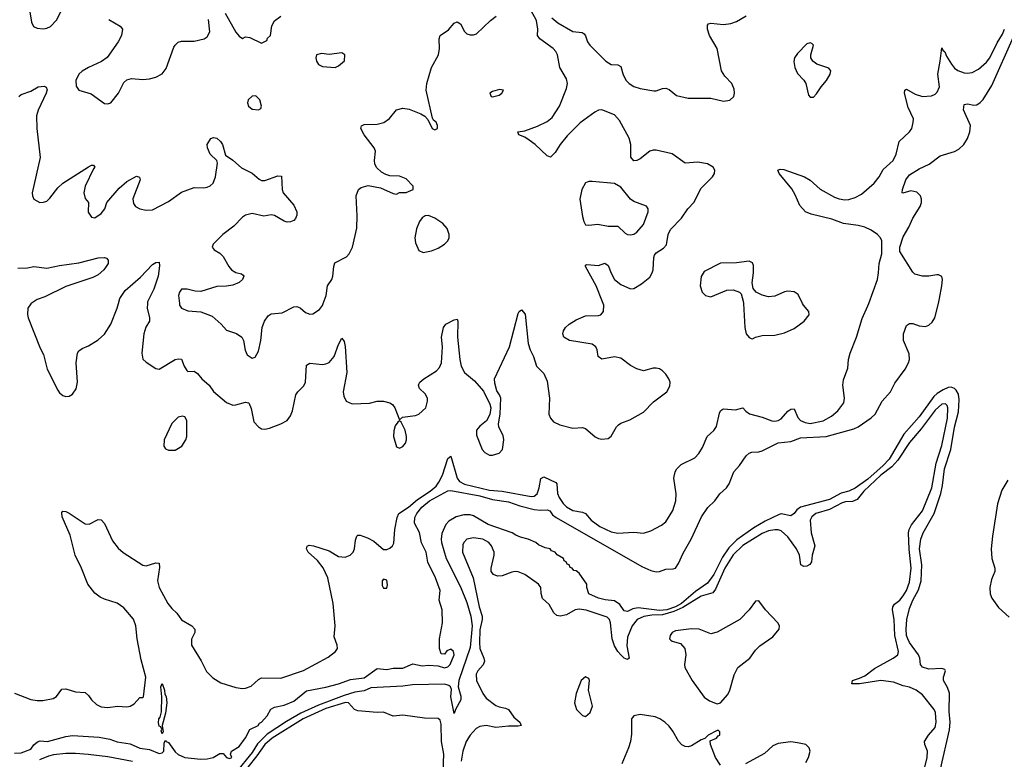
# Model space of a CAD drawing. Header units: inches. Extents: x 1449094 to 1618372, y 389908 to 534307.
# Tile 317 of 494: x 1552181 to 1558320, y 457159 to 461769. Entities that reach past the tile are written whole.
import ezdxf

# ---------------------------------------------------------------- set-up
doc = ezdxf.new("R2010")
doc.units = ezdxf.units.IN
doc.header["$MEASUREMENT"] = 0
doc.layers.add('B5455', color=7, linetype='Continuous')
doc.layers.add('B5456', color=7, linetype='Continuous')

msp = doc.modelspace()

# ---------------------------------------------------------------- linework, layer by layer
at = {"layer": 'B5455', "color": 5}
for points, elevation in [([(1552150, 457196.9), (1552190, 457199.1), (1552250, 457220.8), (1552270.5, 457249.5), (1552291.5, 457268.5), (1552310, 457272.9), (1552354, 457270), (1552470, 457301), (1552510, 457306.3), (1552676.2, 457296.2), (1552743.8, 457283.8), (1552790, 457268.2), (1552870, 457255.5), (1552930, 457227.8), (1552990, 457218.7), (1553050, 457195), (1553070, 457199.1), (1553079.3, 457210), (1553081.7, 457258.3), (1553090, 457278), (1553094.8, 457270), (1553110, 457262.4), (1553150, 457204.6), (1553170, 457189.1), (1553210, 457170.4), (1553310, 457160.5), (1553350, 457161.6), (1553388.7, 457170), (1553430, 457194), (1553450, 457194.8), (1553471.3, 457170), (1553490, 457163), (1553504, 457170), (1553495.3, 457190), (1553502, 457210), (1553550, 457239.3), (1553590, 457293.4), (1553616.6, 457343.4), (1553669, 457370), (1553676.3, 457383.7), (1553690, 457390.4), (1553724, 457430), (1553747.9, 457472.1), (1553770, 457482.7), (1553830, 457495.7), (1553890, 457521.5), (1553970, 457584.6), (1554090, 457607.8), (1554170, 457628.4), (1554244.9, 457655.1), (1554330, 457667), (1554410, 457723.7), (1554470, 457718.9), (1554510, 457726.4), (1554570, 457726.7), (1554633, 457753), (1554690, 457740.5), (1554730, 457745.5), (1554790, 457741.8), (1554830, 457728.4), (1554850, 457734.2), (1554865.2, 457750), (1554889.8, 457809.8), (1554885.4, 457830), (1554870, 457845.4), (1554844.8, 457835.2), (1554830, 457814), (1554810, 457815.3), (1554799.5, 457850), (1554799.7, 457910), (1554818.3, 458010), (1554815.4, 458090), (1554796.3, 458150), (1554803.7, 458210), (1554774.3, 458290), (1554726.4, 458386.4), (1554716.2, 458450), (1554687.4, 458507.4), (1554673.2, 458573.2), (1554642.9, 458630), (1554645.9, 458665.9), (1554658.5, 458690), (1554689.1, 458730), (1554737.3, 458770), (1554850, 458831.3), (1554870, 458833.9), (1555050, 458801.2), (1555130, 458778.2), (1555230, 458763.3), (1555298.8, 458738.8), (1555390, 458714.9), (1555428.9, 458711.1), (1555470, 458714.5), (1555486.5, 458706.5), (1555503.3, 458683.3), (1555525.8, 458665.8), (1556060, 458360), (1556115.8, 458335.8), (1556150, 458327.2), (1556170, 458328.6), (1556210, 458343.5), (1556255.2, 458344.8), (1556270, 458350.2), (1556290, 458378.3), (1556317.4, 458442.6), (1556368.2, 458530), (1556431.8, 458670), (1556472.7, 458727.3), (1556516.2, 458770), (1556545.7, 458814.3), (1556589.2, 458850), (1556604.1, 458875.9), (1556634, 458950), (1556669.6, 458990.4), (1556710, 459050.8), (1556730, 459066.8), (1556747, 459073), (1556790, 459074.9), (1556810, 459080.5), (1556910.4, 459130.4), (1556990, 459140.4), (1557050, 459161.5), (1557210, 459171.6), (1557382.4, 459217.6), (1557410, 459230.2), (1557490, 459287.6), (1557514.7, 459310), (1557557.8, 459390), (1557609.8, 459450), (1557637.4, 459502.6), (1557701.7, 459590), (1557722.4, 459630), (1557729.6, 459650), (1557726.8, 459686.8), (1557692.3, 459770), (1557692.7, 459810), (1557710, 459862), (1557730, 459876), (1557750, 459874.8), (1557790, 459860.5), (1557830, 459857.1), (1557850, 459865.5), (1557870, 459883), (1557886.3, 459910), (1557909.3, 460000)], 460), ([(1552150, 457570.4), (1552250, 457531.8), (1552290, 457524.9), (1552326.1, 457526.1), (1552390, 457537.6), (1552410, 457550.6), (1552445.1, 457594.9), (1552470, 457598.4), (1552530, 457578.9), (1552590, 457575.8), (1552610, 457557.1), (1552629.4, 457529.4), (1552660.8, 457500.8), (1552690, 457486), (1552730, 457481.2), (1552790.2, 457490.2), (1552850, 457486.4), (1552870, 457489.2), (1552895.7, 457504.3), (1552930, 457543.8), (1552950, 457542.8), (1552952.8, 457547.2), (1552967.3, 457670), (1552938.7, 457778.7), (1552913.9, 457910), (1552905.2, 457990), (1552890, 458031.6), (1552830, 458102.7), (1552790, 458131.1), (1552710, 458157), (1552684, 458170), (1552650, 458194.5), (1552606.4, 458250), (1552565.8, 458350), (1552526.3, 458430), (1552495.9, 458555.9), (1552446.6, 458670), (1552443.3, 458696.7), (1552450, 458706), (1552470, 458704), (1552490, 458693.4), (1552590, 458626), (1552615.5, 458624.5), (1552670, 458653.7), (1552690, 458650.4), (1552710, 458627.7), (1552760.8, 458520.8), (1552795.3, 458475.3), (1552826.9, 458446.9), (1552950, 458368.4), (1552970, 458364.7), (1553030, 458382.3), (1553050, 458380.7), (1553053.6, 458353.6), (1553041.6, 458270), (1553050.9, 458230), (1553104.6, 458130), (1553130, 458097.7), (1553160.3, 458070), (1553190, 458028), (1553255.5, 457990), (1553272.7, 457970), (1553272.7, 457950), (1553253, 457907), (1553253.4, 457870), (1553313, 457773), (1553346.5, 457706.5), (1553385.6, 457665.6), (1553435.9, 457635.9), (1553530, 457605.2), (1553570, 457598.9), (1553590, 457601.5), (1553624.7, 457615.3), (1553670, 457656.5), (1553690, 457667.2), (1553810, 457664.3), (1553950, 457712.7), (1554104.2, 457795.8), (1554149.6, 457830), (1554162.9, 457850), (1554160.7, 457870), (1554141.8, 457921.8), (1554148.9, 457991.1), (1554136.5, 458130), (1554102, 458290), (1554072.9, 458352.9), (1554037.3, 458397.3), (1553980.9, 458450), (1553969.8, 458470), (1553973.4, 458486.6), (1553987, 458493), (1554014, 458490), (1554110, 458458.6), (1554170, 458421.7), (1554210, 458417.7), (1554242, 458430), (1554261.1, 458450), (1554269.8, 458470.2), (1554275.1, 458524.9), (1554283.6, 458550), (1554290, 458556.4), (1554303.8, 458556.2), (1554350, 458539.6), (1554390, 458518.3), (1554450, 458466.4), (1554470, 458467.2), (1554490, 458474.6), (1554506.6, 458490), (1554513.5, 458506.5), (1554520.7, 458590), (1554535.1, 458664.9), (1554545.7, 458690), (1554605.4, 458730), (1554661.4, 458778.6), (1554740.1, 458830), (1554778, 458862), (1554794.9, 458885.1), (1554817, 458930), (1554850, 459034.2), (1554870, 459047.4), (1554908.9, 458910), (1554923.6, 458890), (1554953.8, 458873.8), (1555110, 458835.4), (1555189.9, 458830.1), (1555370, 458796.6), (1555390, 458799.5), (1555407.5, 458812.5), (1555420.8, 458850), (1555430, 458908), (1555450, 458919.8), (1555523.8, 458883.8), (1555530, 458876), (1555535.6, 458815.6), (1555544.5, 458790), (1555570, 458752.7), (1555590, 458733.2), (1555630, 458709.1), (1555690, 458699.2), (1555710.1, 458690.1), (1555744.6, 458650), (1555799.1, 458610), (1555870, 458577), (1555910, 458567.3), (1556010, 458574.4), (1556070, 458567.7), (1556116.5, 458583.5), (1556182.5, 458617.5), (1556210, 458638.4), (1556253.3, 458710), (1556273.3, 458770), (1556273.7, 458813.7), (1556259.7, 458910), (1556267.8, 458950), (1556278, 458970), (1556304.8, 458995.2), (1556390, 459038.3), (1556415.7, 459064.3), (1556438.7, 459101.3), (1556468.7, 459170), (1556510, 459209.1), (1556526.2, 459233.8), (1556543.8, 459316.2), (1556550, 459331.4), (1556561, 459339), (1556570, 459342.1), (1556643.6, 459336.4), (1556690, 459350.3), (1556708.6, 459328.6), (1556732.3, 459312.3), (1556811.3, 459291.3), (1556870, 459267.6), (1556890, 459265.5), (1556910, 459270.2), (1556930, 459281.8), (1556970, 459329.2), (1556990, 459341.6), (1557010, 459342.6), (1557032.1, 459290), (1557049.4, 459270), (1557078, 459258), (1557110, 459252.6), (1557190, 459268.7), (1557243.5, 459296.5), (1557283.4, 459330), (1557318.9, 459381.1), (1557323.4, 459410), (1557313.5, 459490), (1557317, 459523), (1557344.4, 459595.6), (1557349.9, 459650), (1557359.6, 459690), (1557398.8, 459790), (1557433.5, 459906.5), (1557470, 459984.9), (1557475.4, 460000)], 480), ([(1552252.3, 460000), (1552250, 459998.5), (1552231.3, 459970), (1552229.3, 459930.7), (1552234, 459910), (1552310, 459720.7), (1552330, 459682.8), (1552352.8, 459590), (1552419.1, 459459.1), (1552430, 459442.4), (1552450, 459425.3), (1552470, 459420.3), (1552490, 459422.6), (1552510, 459433.7), (1552532.7, 459467.3), (1552542.4, 459510), (1552532.8, 459630), (1552542.4, 459690), (1552550, 459704), (1552570, 459719.3), (1552610, 459735.3), (1552670, 459772.4), (1552710, 459808.5), (1552749.7, 459870), (1552789.8, 459970), (1552798.1, 460000)], 520), ([(1552978.3, 460000), (1552976.8, 459970), (1552991.7, 459910), (1552991.1, 459890), (1552968.8, 459851.2), (1552954.8, 459810), (1552942.1, 459690), (1552950, 459653.7), (1552970, 459633.6), (1553030, 459594.9), (1553050, 459590.4), (1553150, 459650.2), (1553170, 459655.3), (1553190, 459653), (1553206, 459610), (1553222.6, 459582.6), (1553230, 459575.8), (1553270, 459576.9), (1553290, 459564), (1553316.2, 459530), (1553362.2, 459490), (1553390, 459450.3), (1553470, 459381.7), (1553510, 459366.3), (1553530, 459367.6), (1553590, 459385.7), (1553610, 459380.4), (1553625.6, 459345.6), (1553642, 459262), (1553670, 459230.4), (1553690, 459218.9), (1553710, 459215.6), (1553738, 459222), (1553810, 459248.7), (1553850, 459270.4), (1553870, 459300.5), (1553881.8, 459330), (1553902.7, 459430), (1553916.4, 459450), (1553953.3, 459486.7), (1553962.8, 459510), (1553970, 459616.3), (1553990, 459627.2), (1554070, 459620.3), (1554090, 459623.1), (1554110, 459632.9), (1554141.8, 459670), (1554170, 459744.9), (1554190, 459782.8), (1554203.8, 459763.8), (1554211.4, 459731.4), (1554220.5, 459570), (1554198.9, 459450), (1554201.8, 459421.8), (1554216.3, 459390), (1554254.9, 459374.9), (1554361.6, 459378.4), (1554410, 459390.5), (1554450, 459390.4), (1554490, 459380.7), (1554506, 459370), (1554521, 459350), (1554550, 459274), (1554568.7, 459291.3), (1554650, 459302), (1554670, 459310.4), (1554713.3, 459350), (1554723.5, 459390), (1554724, 459410), (1554710, 459437.6), (1554675.1, 459470), (1554667.2, 459490), (1554670, 459497.3), (1554676.3, 459510), (1554701.3, 459530), (1554780, 459580), (1554799.4, 459600.6), (1554810.5, 459630), (1554817.7, 459730), (1554810.8, 459790), (1554823.5, 459850), (1554838.4, 459870), (1554890, 459898), (1554910, 459902.8), (1554913.8, 459890), (1554911.4, 459790), (1554924.8, 459650), (1554934, 459610), (1554955.3, 459570), (1555017.4, 459517.4), (1555073.3, 459453.3), (1555112.1, 459372.1), (1555118.4, 459350), (1555112.1, 459307.9), (1555091.9, 459268.1), (1555050, 459235.1), (1555028.9, 459210), (1555030, 459178.8), (1555064.9, 459090), (1555081.3, 459070), (1555110, 459054.6), (1555130, 459054.6), (1555170, 459066.3), (1555190.8, 459090), (1555200.4, 459150), (1555196.8, 459176.8), (1555169.7, 459229.7), (1555167.3, 459250), (1555176.9, 459310), (1555181.7, 459410), (1555173.7, 459430), (1555155.3, 459455.3), (1555143.1, 459503.1), (1555142, 459530), (1555235.7, 459730), (1555290, 459938), (1555296, 459950), (1555310, 459960.5), (1555332.4, 459932.4), (1555352.7, 459750), (1555363.5, 459710), (1555384.4, 459670), (1555404.2, 459610), (1555450, 459563.8), (1555470, 459514.8), (1555484.4, 459410), (1555480.4, 459310), (1555490, 459284.9), (1555510, 459262), (1555550, 459243.6), (1555630, 459222.8), (1555690, 459225.8), (1555710, 459219.6), (1555770, 459168.9), (1555790, 459158.9), (1555810, 459153.4), (1555850, 459158.7), (1555870, 459172.4), (1555901.7, 459230), (1555915.7, 459244.3), (1555930, 459254), (1555985.5, 459274.5), (1556070, 459322.4), (1556132.5, 459387.5), (1556216, 459450), (1556235.3, 459484.7), (1556236.2, 459510), (1556229.6, 459530), (1556210, 459559.5), (1556190, 459579.6), (1556170, 459591.8), (1556150, 459597.6), (1556130, 459596.9), (1556070, 459579.6), (1556030, 459593.3), (1555990, 459614), (1555930, 459659.8), (1555890, 459666.2), (1555810, 459653.6), (1555788.3, 459668.3), (1555782, 459710), (1555772.8, 459730), (1555750, 459746.3), (1555610, 459769.7), (1555574.5, 459790), (1555568, 459810), (1555573, 459830), (1555584.7, 459850), (1555607.6, 459870), (1555650, 459897.3), (1555710, 459922), (1555790, 459924.9), (1555805.2, 459930), (1555820.5, 459950), (1555822.6, 459990), (1555819.1, 460000)], 520), ([(1553176.8, 460000), (1553178, 459990), (1553190.8, 459970), (1553230, 459954.4), (1553310, 459948.5), (1553380.5, 459920.5), (1553438, 459870), (1553470, 459833.4), (1553533.7, 459813.7), (1553566.8, 459790), (1553577.3, 459770), (1553587.9, 459707.9), (1553600.5, 459680.5), (1553630, 459658), (1553650, 459664.7), (1553670, 459702), (1553684.5, 459770), (1553693.6, 459850), (1553707.8, 459890), (1553730, 459923.8), (1553750, 459935.3), (1553818.8, 459941.2), (1553890, 459979.3), (1553910, 459980.5), (1553930, 459973.4), (1553964.4, 459944.4), (1553990, 459933.4), (1554010, 459935.5), (1554050, 459962), (1554070, 459988.2), (1554074.3, 460000)], 540), ([(1556693.9, 460000), (1556701.7, 459850), (1556710, 459811), (1556730, 459787.3), (1556742, 459782), (1556750, 459780.4), (1556770, 459788.9), (1556810, 459800.8), (1556890, 459801.3), (1556950, 459816.5), (1557010, 459843.6), (1557073.3, 459890), (1557102.9, 459930), (1557100.7, 459950), (1557068.4, 459988.5), (1557062.6, 460000)], 520), ([(1557923.1, 457096.9), (1557977.8, 457342.2), (1557982.4, 457390), (1557976.7, 457456.7), (1557978, 457570), (1557966.9, 457606.9), (1557941.2, 457650), (1557940.3, 457670), (1557954.2, 457710), (1557950, 457717.6), (1557930, 457724.5), (1557850, 457720.8), (1557810, 457732.8), (1557798.2, 457750), (1557793.8, 457790), (1557785.2, 457810), (1557730, 457885.7), (1557718.2, 457910), (1557711.2, 457930), (1557708.2, 457970), (1557713.3, 458030), (1557730, 458098.4), (1557749.9, 458150), (1557784.6, 458215.4), (1557802.3, 458270), (1557806.8, 458370), (1557792.3, 458470), (1557799.3, 458530), (1557814, 458570), (1557883.2, 458690), (1557924.5, 458815.5), (1557935.3, 458864.7), (1557946.5, 458970), (1557987.5, 459090), (1558009.5, 459229.5), (1558035.3, 459324.7), (1558039, 459399), (1558034.4, 459434.4), (1558020.2, 459460.2), (1558010, 459469.9), (1557990, 459478.1), (1557970, 459475.2), (1557939.1, 459460.9), (1557901.5, 459438.5), (1557880.2, 459419.8), (1557790, 459293.5), (1557694.9, 459185.1), (1557603.1, 459030), (1557564.7, 458990), (1557470, 458905.6), (1557390, 458848.7), (1557350, 458830.6), (1557303.1, 458816.9), (1557230, 458777.9), (1557050.1, 458729.9), (1557027, 458713), (1557010, 458690.7), (1556990, 458675.4), (1556930, 458688.8), (1556915.8, 458684.2), (1556830, 458643.8), (1556758.4, 458601.6), (1556652.8, 458527.2), (1556602.9, 458477.1), (1556562.4, 458417.6), (1556510, 458311.3), (1556470, 458257.2), (1556395.7, 458204.3), (1556306.7, 458130), (1556270, 458108.4), (1556215.9, 458090), (1556170, 458085.7), (1556037.2, 458102.8), (1556003.3, 458096.7), (1555970, 458079.1), (1555950, 458083.1), (1555923.1, 458123.1), (1555890, 458146.2), (1555832.7, 458152.7), (1555790, 458163.7), (1555729, 458190), (1555718, 458230), (1555718, 458250), (1555670, 458319), (1555650, 458334), (1555636.4, 458336.4), (1555626, 458350), (1555614, 458354), (1555608, 458370), (1555595.1, 458375.1), (1555588.7, 458390), (1555576.2, 458396.2), (1555571.5, 458410), (1555533.4, 458433.4), (1555519.3, 458450), (1555497.7, 458457.7), (1555489.2, 458470), (1555457.4, 458477.4), (1555416.4, 458496.4), (1555399.3, 458510), (1555352.7, 458530), (1555303.2, 458543.2), (1555274.8, 458554.8), (1555252.6, 458570), (1555102.9, 458623), (1555010, 458676.4), (1554990, 458681.7), (1554950, 458681.8), (1554902.8, 458670), (1554857.2, 458642.8), (1554837.8, 458622.3), (1554813.4, 458566.6), (1554809.2, 458530.8), (1554811.8, 458510), (1554841.3, 458410), (1554930, 458234.4), (1554970, 458136.9), (1554995.2, 458050), (1555001.7, 457990), (1554990, 457855.4), (1554918.5, 457650), (1554916, 457610), (1554932.6, 457552.6), (1554931.8, 457530), (1554899.3, 457470), (1554890, 457443.7), (1554870, 457548.7), (1554874.2, 457594.2), (1554867.5, 457610), (1554857.7, 457617.7), (1554830, 457626.3), (1554630, 457622.1), (1554570, 457614.1), (1554370, 457604), (1554330, 457585), (1554270, 457576.9), (1554204, 457556), (1554044.7, 457495.3), (1553934.5, 457445.5), (1553845.8, 457394.2), (1553725.3, 457314.7), (1553665.1, 457254.9), (1553630, 457200.9), (1553530, 457076.9)], 460), ([(1557810.4, 457050), (1557840.2, 457170), (1557841.5, 457210), (1557825.1, 457250), (1557823.1, 457270), (1557847.2, 457310), (1557890, 457357.6), (1557895, 457390), (1557890.9, 457450.9), (1557883.4, 457470), (1557810, 457560.2), (1557770, 457589.9), (1557730, 457607.6), (1557690, 457616.8), (1557630, 457639.6), (1557550, 457649.9), (1557418, 457630), (1557369.4, 457630), (1557373.3, 457650), (1557416.7, 457663.4), (1557450, 457679.6), (1557510, 457725.6), (1557627.4, 457790), (1557655.6, 457810), (1557660.7, 457830), (1557638.1, 457930), (1557634.1, 458030), (1557623.9, 458090), (1557624.9, 458110), (1557635, 458125), (1557670, 458150.9), (1557690, 458177.7), (1557710, 458211), (1557730, 458262.6), (1557740.5, 458350), (1557727.8, 458467.8), (1557723.6, 458570), (1557726.5, 458590), (1557740.8, 458619.2), (1557810, 458706.8), (1557869.5, 458850), (1557896, 459004), (1557930, 459114.3), (1557965.6, 459285.6), (1557968.7, 459348.7), (1557964.1, 459364.1), (1557954.7, 459374.7), (1557930, 459371.9), (1557890, 459335.7), (1557801.7, 459218.3), (1557730, 459132.5), (1557657.2, 459022.8), (1557618.1, 458981.9), (1557550, 458929.9), (1557444.8, 458830), (1557402.9, 458777.1), (1557373.7, 458766.3), (1557330, 458763.4), (1557310, 458757.5), (1557230, 458716.5), (1557146.2, 458690), (1557119.8, 458670), (1557110.9, 458649.1), (1557115.7, 458570), (1557138.7, 458490), (1557121.5, 458430), (1557118.3, 458390), (1557107.7, 458372.3), (1557090, 458363), (1557070, 458360.6), (1557052.6, 458370), (1557043.8, 458430), (1557025.7, 458470), (1556970, 458544.8), (1556930, 458582.1), (1556910, 458588.8), (1556889.5, 458589.4), (1556850, 458581.8), (1556810, 458566.9), (1556689.1, 458490.9), (1556630, 458434.1), (1556578.3, 458350), (1556520.2, 458219.8), (1556503.1, 458196.9), (1556430, 458175.3), (1556315.7, 458104.3), (1556260.7, 458079.3), (1556190, 458059.5), (1556123.5, 458056.5), (1556072.3, 458047.7), (1556030.9, 458029.1), (1555999.4, 457990), (1555970, 457919.7), (1555966.2, 457866.2), (1555981.2, 457790), (1555970, 457781), (1555950, 457789.9), (1555930, 457809.3), (1555910, 457830.5), (1555890, 457865.7), (1555875.4, 457910), (1555865.1, 458010), (1555858.7, 458030), (1555844.8, 458044.8), (1555712.7, 458087.3), (1555670, 458094.2), (1555644.2, 458090), (1555590, 458059.6), (1555550.7, 458050.7), (1555530, 458054.2), (1555512, 458072), (1555483.5, 458123.5), (1555441.3, 458161.3), (1555432.3, 458192.3), (1555430.8, 458230), (1555416.5, 458250), (1555330, 458309.9), (1555290, 458326.3), (1555270, 458328.7), (1555250, 458324.5), (1555190, 458301.7), (1555161, 458301), (1555136, 458310), (1555121.6, 458330), (1555120.5, 458350), (1555139.8, 458430), (1555139.8, 458450), (1555123.5, 458490), (1555105.7, 458510), (1555068.3, 458531.7), (1555010, 458539.8), (1554970, 458529.7), (1554950.3, 458510), (1554944.6, 458495.4), (1554942.4, 458450), (1555008.7, 458288.7), (1555045.2, 458110), (1555064.2, 458050), (1555064.1, 458030), (1555050, 457966.6), (1555047.4, 457887.4), (1555051.1, 457850), (1555074.8, 457790), (1555078.4, 457770), (1555071.8, 457748.2), (1555037.6, 457710), (1555027.5, 457690), (1555029.4, 457650), (1555070, 457568.1), (1555090, 457539.4), (1555150, 457495), (1555170, 457485.3), (1555210, 457478), (1555228.6, 457468.6), (1555261.5, 457421.5), (1555300.3, 457390), (1555307.7, 457370), (1555290, 457364.8), (1555230, 457366), (1555150, 457357.3), (1555090, 457369.9), (1555050, 457362.5), (1555027.6, 457350), (1554990, 457309.8), (1554966, 457270), (1554944.9, 457210), (1554933.7, 457146.3)], 480), ([(1558342.1, 458897.9), (1558304.6, 458835.4), (1558277, 458750), (1558246.5, 458550), (1558238.6, 458470), (1558242.4, 458410), (1558261.5, 458350), (1558260.9, 458330), (1558239.7, 458280.3), (1558230.6, 458230), (1558232.9, 458190), (1558242.5, 458162.5), (1558284.4, 458104.4), (1558350, 458044.8)], 460), ([(1554819.1, 457030), (1554826.3, 457190), (1554811.5, 457270), (1554810, 457378), (1554803, 457403), (1554790, 457413.3), (1554705.7, 457414.3), (1554570, 457434.5), (1554510, 457428.2), (1554450, 457452.9), (1554410, 457449.8), (1554290, 457460.2), (1554268.7, 457470), (1554231.3, 457510), (1554212.4, 457512.4), (1554090, 457475.4), (1553949, 457411), (1553756.5, 457290), (1553710, 457251.8), (1553660.3, 457179.7), (1553602.8, 457110)], 480), ([(1556550, 457122), (1556519.7, 457170), (1556488, 457250), (1556487.3, 457272.7), (1556526, 457290), (1556535.3, 457304.7), (1556546, 457310), (1556546, 457330), (1556538, 457338), (1556530, 457338), (1556474, 457310), (1556452.7, 457287.3), (1556430, 457279), (1556370, 457242), (1556350, 457236.4), (1556330, 457237.7), (1556310, 457249.7), (1556290, 457272.6), (1556254.4, 457334.4), (1556230, 457364.8), (1556204.4, 457390), (1556173, 457410), (1556142.7, 457422.7), (1556050, 457438.9), (1556011, 457430), (1556001.3, 457418.7), (1555996.3, 457410), (1555995.8, 457315.8), (1555989.4, 457270), (1555977.4, 457230), (1555935.8, 457130)], 520), ([(1557082, 457138), (1557099.3, 457170), (1557109.5, 457210), (1557102.9, 457230), (1557082.7, 457250), (1557030, 457262.3), (1556990, 457267.3), (1556910, 457258), (1556878, 457242), (1556824.2, 457195.8), (1556706.8, 457130)], 520), ([(1552884.2, 457144.2), (1552730, 457173.5), (1552609.3, 457189.3), (1552530, 457194.1), (1552470, 457194.6), (1552393.1, 457186.9), (1552361, 457179), (1552304.6, 457155.4)], 460)]:
    msp.add_lwpolyline(points, dxfattribs=dict(at, elevation=elevation))
for points, elevation in [([(1553197, 459297), (1553170, 459292), (1553130, 459252), (1553082.6, 459150), (1553080.5, 459110), (1553090, 459094.8), (1553110, 459085.5), (1553150, 459086.4), (1553191.8, 459110), (1553216.9, 459150), (1553223.6, 459170), (1553223.7, 459270), (1553210, 459293.2)], 520), ([(1554550, 459268), (1554539.6, 459260.4), (1554523.4, 459236.6), (1554514.9, 459205.1), (1554512.7, 459170), (1554530, 459106.7), (1554550, 459098.4), (1554570, 459108.4), (1554586, 459130), (1554593.2, 459150), (1554593.2, 459170), (1554584, 459210), (1554559, 459259)], 520), ([(1554450, 458282), (1554441, 458270), (1554441.4, 458241.4), (1554450, 458226), (1554470, 458226), (1554474.5, 458245.5), (1554470, 458275.3)], 480), ([(1556790, 458146), (1556770, 458145.2), (1556728.8, 458090), (1556670.9, 458029.1), (1556530, 457950.9), (1556490, 457941.7), (1556417.2, 457970), (1556370, 457971.6), (1556270, 457958.7), (1556250, 457949.4), (1556236.4, 457930), (1556233.4, 457910), (1556241.7, 457901.7), (1556250, 457895.5), (1556301.1, 457881.1), (1556328.4, 457848.4), (1556335, 457810), (1556325.6, 457750), (1556328.3, 457730), (1556374, 457650), (1556450, 457546.4), (1556483, 457523), (1556530, 457504), (1556550, 457510.6), (1556597.5, 457562.5), (1556609.8, 457590.2), (1556635.7, 457684.3), (1556659.1, 457730), (1556734.2, 457790), (1556770, 457838.9), (1556795.1, 457864.9), (1556877.3, 457922.7), (1556916.2, 457970), (1556918.4, 457990), (1556908, 458010), (1556832.2, 458090)], 520), ([(1555710, 457672.7), (1555682.8, 457650), (1555650, 457568.7), (1555641.1, 457510), (1555653, 457470), (1555690, 457430.8), (1555710, 457426), (1555739, 457450), (1555752.7, 457490), (1555727, 457590), (1555734.5, 457650), (1555730, 457662)], 520), ([(1553070, 457318), (1553063.1, 457336.9), (1553067.3, 457347.3), (1553062, 457362), (1553050, 457366), (1553046.3, 457386.3), (1553049.6, 457410), (1553058, 457422), (1553066, 457454), (1553068.4, 457548.4), (1553062, 457610), (1553070, 457631.3), (1553084.7, 457590), (1553085.4, 457565.4), (1553094.8, 457550), (1553098.8, 457510), (1553090, 457446), (1553070.7, 457370), (1553076, 457330)], 460)]:
    msp.add_lwpolyline(points, close=True, dxfattribs=dict(at, elevation=elevation))
at = {"layer": 'B5456', "color": 5}
for points, elevation in [([(1552242.3, 461830), (1552254.2, 461754.2), (1552267, 461727), (1552290, 461716.3), (1552330, 461712.7), (1552350, 461714.9), (1552373.2, 461726.8), (1552410, 461766.4), (1552472.3, 461887.7)], 560), ([(1555819.1, 460000), (1555815.6, 460010), (1555775.5, 460110), (1555708.4, 460230), (1555710, 460238), (1555716.5, 460243.5), (1555790, 460237.5), (1555830.2, 460250.2), (1555850, 460237.1), (1555868.2, 460188.2), (1555890.2, 460150), (1555930, 460118.6), (1555990, 460091.7), (1556010, 460093.1), (1556058.3, 460121.7), (1556110, 460164.4), (1556125.4, 460190), (1556131.7, 460210), (1556134.3, 460285.7), (1556139.2, 460300.8), (1556150, 460315.6), (1556196.2, 460343.8), (1556215.2, 460364.8), (1556225, 460430), (1556238.8, 460461.2), (1556307.9, 460532.1), (1556347, 460590), (1556383.9, 460630), (1556430, 460718), (1556501.4, 460790), (1556512.8, 460810), (1556515, 460830), (1556505.1, 460850), (1556470, 460869.8), (1556410, 460880.6), (1556330, 460874.6), (1556250, 460933.3), (1556150, 460954.8), (1556130, 460954.9), (1556110, 460948.6), (1556050, 460902.4), (1556030, 460891.1), (1556010, 460889.7), (1555991, 460911), (1555992.3, 460990), (1555981.6, 461030), (1555921.1, 461141), (1555890, 461175), (1555810, 461207), (1555790, 461204.1), (1555767.5, 461192.5), (1555675.1, 461124.9), (1555595.2, 461044.8), (1555550.2, 460989.8), (1555519.3, 460940.7), (1555490, 460912.7), (1555470, 460920.9), (1555395.4, 460990), (1555358.3, 461018.3), (1555330, 461036.9), (1555293.2, 461050), (1555288, 461070), (1555330, 461076.9), (1555410, 461105.2), (1555470, 461133.4), (1555501, 461159), (1555546.8, 461230), (1555590, 461340.7), (1555596.8, 461370), (1555590, 461399.6), (1555548.1, 461470), (1555534.3, 461550), (1555524.6, 461570), (1555507.4, 461590), (1555425.1, 461650), (1555409.7, 461670), (1555412.8, 461710), (1555404.3, 461764.3), (1555346, 461870)], 520), ([(1553463, 461810), (1553530, 461691.3), (1553550, 461666), (1553570, 461652), (1553590, 461662), (1553616.9, 461656.9), (1553690, 461622), (1553722, 461638), (1553727.3, 461652.7), (1553746, 461670), (1553753.2, 461730), (1553770, 461761), (1553809.5, 461790.5)], 560), ([(1554074.3, 460000), (1554092.4, 460050), (1554101.3, 460110), (1554126.9, 460150), (1554134.5, 460170), (1554139.7, 460230), (1554147, 460253), (1554218, 460290), (1554235.6, 460310), (1554255.4, 460350), (1554282.4, 460470), (1554285.9, 460545.9), (1554279.6, 460670), (1554294, 460710), (1554310, 460722.8), (1554354.4, 460734.4), (1554430, 460721), (1554510, 460686), (1554530, 460682), (1554550, 460691.3), (1554590, 460691.3), (1554635.3, 460710), (1554634, 460730), (1554590, 460776), (1554550, 460792.7), (1554490, 460796), (1554463.2, 460803.2), (1554437.5, 460817.5), (1554406.8, 460846.8), (1554396, 460870), (1554392.7, 460890), (1554399.5, 460950), (1554391.8, 460970), (1554329.6, 461050), (1554309.4, 461090), (1554312.9, 461107.1), (1554330, 461115.5), (1554410, 461118.4), (1554451.3, 461128.7), (1554487.7, 461152.3), (1554530, 461206.8), (1554570, 461216.3), (1554610.5, 461210.5), (1554682.8, 461182.8), (1554706.8, 461166.8), (1554726, 461146), (1554754, 461090), (1554770, 461082), (1554786, 461090), (1554786, 461110), (1554778, 461130), (1554762, 461142), (1554755.3, 461155.3), (1554715.1, 461330), (1554719.5, 461370), (1554749.6, 461470), (1554792.4, 461550), (1554798.5, 461590), (1554796.3, 461650), (1554802, 461670), (1554855.3, 461704.7), (1554890, 461748), (1554910, 461754.4), (1554930, 461743.8), (1554954.3, 461694.3), (1554970, 461680.3), (1554990, 461673.7), (1555010, 461673.7), (1555030, 461680.4), (1555116.2, 461763.8), (1555151.8, 461790)], 540), ([(1555499.6, 461779.6), (1555535.9, 461750), (1555630, 461694.5), (1555688, 461688), (1555699.8, 461679.8), (1555708.3, 461668.3), (1555722.2, 461630), (1555736.2, 461610), (1555835.8, 461510), (1555870, 461489.4), (1555910, 461487.7), (1555930, 461477.1), (1555944.3, 461424.3), (1555963, 461390), (1555982.3, 461370), (1556010, 461351.6), (1556050, 461339.4), (1556135.3, 461324.7), (1556150, 461324.4), (1556190, 461339.1), (1556210, 461341.5), (1556230, 461333.4), (1556276, 461296), (1556350, 461278.5), (1556490, 461280.3), (1556570, 461261.3), (1556610, 461266.4), (1556633.3, 461290), (1556638, 461310), (1556635.8, 461335.8), (1556620.5, 461370), (1556577.5, 461417.5), (1556556.4, 461450), (1556529.8, 461590), (1556482.4, 461670), (1556469.8, 461710), (1556470, 461734.8), (1556476.9, 461743.1), (1556490, 461747.2), (1556570, 461739.5), (1556615.1, 461744.9), (1556650, 461758), (1556710, 461793.4)], 520), ([(1552737.3, 461770), (1552808.4, 461728.4), (1552822, 461710), (1552815.8, 461670), (1552794.9, 461630), (1552726, 461534), (1552692.4, 461507.6), (1552610, 461471.2), (1552570, 461447.8), (1552550, 461429.5), (1552531.8, 461390), (1552533.5, 461353.5), (1552550.3, 461330.3), (1552627.1, 461307.1), (1552710, 461246), (1552730, 461244.7), (1552750, 461251), (1552796.9, 461310), (1552830, 461377.3), (1552850, 461393.4), (1552877.5, 461402.5), (1552950, 461394.9), (1552990, 461399.5), (1553029.6, 461410.3), (1553069.6, 461430.4), (1553095.1, 461464.9), (1553142.8, 461597.2), (1553150, 461610.8), (1553170, 461628), (1553190, 461634.4), (1553270, 461634.4), (1553331.6, 461648.4), (1553350, 461661), (1553366.3, 461693.7), (1553358.7, 461770)], 560), ([(1557475.4, 460000), (1557529.2, 460150), (1557536.7, 460190), (1557540.2, 460250), (1557557.1, 460310), (1557557.3, 460390), (1557548.5, 460410), (1557529.1, 460430), (1557490, 460457.2), (1557450, 460476.3), (1557410, 460486.1), (1557317.7, 460497.7), (1557245.3, 460525.3), (1557116.2, 460556.2), (1557080.4, 460570), (1557045.8, 460610), (1557017.3, 460677.3), (1556995.4, 460715.4), (1556916.2, 460810), (1556909.3, 460830.7), (1556922, 460838), (1556944.9, 460835.1), (1557074.4, 460790), (1557110, 460768), (1557172.3, 460712.3), (1557262.1, 460662.1), (1557290, 460651.1), (1557326.4, 460646.4), (1557350, 460648.7), (1557390, 460660.1), (1557430, 460680.4), (1557509.9, 460750), (1557539.8, 460790), (1557565.1, 460834.9), (1557626.6, 460890), (1557646.8, 460930), (1557665.1, 461010), (1557729.7, 461070), (1557743.1, 461090), (1557752.9, 461127.1), (1557753.3, 461150), (1557721.4, 461221.4), (1557698.3, 461310), (1557699.3, 461330), (1557710, 461334.9), (1557764.2, 461304.2), (1557810, 461289.4), (1557865.8, 461294.2), (1557890, 461305.2), (1557902.7, 461317.3), (1557915.4, 461350), (1557906.3, 461430), (1557921, 461510), (1557930, 461594), (1557938, 461578), (1557950, 461567.3), (1557960.3, 461540.3), (1557990.6, 461490.6), (1558010, 461467.3), (1558030, 461452.1), (1558070, 461436.9), (1558090, 461435.2), (1558119.8, 461440.2), (1558159.6, 461460.4), (1558210, 461503.6), (1558230, 461531.8), (1558276.3, 461623.8), (1558310, 461679.3), (1558322.5, 461710)], 480), ([(1557909.3, 460000), (1557916.9, 460030), (1557931.6, 460110), (1557935.1, 460150), (1557930, 460168), (1557910, 460179), (1557899.3, 460179.3), (1557850, 460169.3), (1557810, 460169.4), (1557763.3, 460183.3), (1557750, 460194), (1557670, 460324), (1557668.8, 460350), (1557690, 460414.4), (1557725.4, 460474.6), (1557750, 460531.7), (1557796.4, 460603.6), (1557804, 460630), (1557804.5, 460650), (1557798.5, 460670), (1557774.1, 460694.1), (1557737.8, 460702.2), (1557688.3, 460688.3), (1557684, 460690), (1557686, 460710), (1557707.4, 460770), (1557730, 460801.1), (1557790, 460838.9), (1557852.5, 460867.5), (1557920.9, 460919.1), (1558010, 460947.3), (1558037.4, 460962.6), (1558068.5, 460990), (1558091.4, 461028.6), (1558106.2, 461070), (1558108.9, 461110), (1558066.3, 461206.3), (1558070, 461241), (1558090, 461243.8), (1558130, 461236), (1558150, 461238.7), (1558170, 461251.5), (1558188.7, 461271.3), (1558241.8, 461358.2), (1558377.5, 461662.5)], 460), ([(1552176.8, 461290), (1552190, 461303.2), (1552250, 461322.6), (1552296, 461350), (1552333.5, 461353.5), (1552347.2, 461347.2), (1552352.4, 461332.4), (1552347.2, 461310), (1552295.7, 461204.3), (1552286.9, 461170), (1552287.3, 461090), (1552309.2, 460910), (1552259.5, 460690), (1552261.1, 460670), (1552270.3, 460650.3), (1552306, 460630), (1552330, 460630.3), (1552350, 460638.4), (1552370, 460657.1), (1552418.8, 460721.2), (1552450.5, 460749.5), (1552610, 460851.6), (1552630, 460861.6), (1552642, 460862), (1552650.3, 460850), (1552641.2, 460838.8), (1552590.2, 460730), (1552580.8, 460690), (1552590, 460654), (1552610.6, 460630), (1552609.1, 460569.1), (1552630, 460538), (1552650, 460533), (1552690, 460560.4), (1552711.2, 460590), (1552724.5, 460630), (1552802, 460718), (1552850, 460760.9), (1552910, 460794), (1552927.7, 460787.7), (1552931.7, 460770), (1552887.4, 460652.6), (1552890, 460622), (1552903.8, 460603.8), (1552930, 460590.2), (1552970, 460581.3), (1553010, 460582.6), (1553110, 460635.2), (1553190, 460692.9), (1553270, 460723.6), (1553330, 460720.7), (1553350, 460724.9), (1553370, 460734), (1553387.1, 460750), (1553403.2, 460790), (1553414.9, 460874.9), (1553409.6, 460890), (1553368.8, 460930), (1553352.6, 460970), (1553349.7, 460990), (1553372.7, 461027.3), (1553390, 461035.3), (1553410, 461030.3), (1553434, 461010), (1553446.4, 460990), (1553464.4, 460924.4), (1553510, 460893.4), (1553564.6, 460844.6), (1553631.7, 460811.7), (1553673.8, 460773.8), (1553690, 460766), (1553710, 460765.5), (1553790, 460795.5), (1553812.7, 460792.7), (1553817.4, 460710), (1553824.2, 460690), (1553890, 460613), (1553908.5, 460570), (1553908.5, 460550), (1553901.6, 460530), (1553890, 460517), (1553870, 460508.3), (1553850, 460507.3), (1553830, 460513), (1553770, 460548.2), (1553750, 460551.5), (1553704.4, 460544.4), (1553630, 460561.1), (1553590, 460551.1), (1553570, 460538), (1553517.3, 460482.7), (1553448.4, 460430), (1553387.3, 460370), (1553381, 460350), (1553394.4, 460334.4), (1553430, 460313.4), (1553450, 460293), (1553484.6, 460230), (1553501.3, 460210), (1553530, 460193.1), (1553564.4, 460184.4), (1553575.6, 460175.6), (1553578, 460170), (1553570.4, 460150), (1553550.1, 460129.9), (1553510, 460113.8), (1553470, 460107), (1553410, 460105.3), (1553310, 460073.7), (1553275.6, 460075.6), (1553226, 460090), (1553190.7, 460089.3), (1553177.3, 460070), (1553170.6, 460050), (1553176.8, 460000)], 540), ([(1552170, 460219), (1552230, 460222), (1552270, 460229.3), (1552350, 460219.3), (1552430, 460237), (1552550, 460252.8), (1552670, 460284.4), (1552710, 460285.5), (1552722, 460282), (1552733.4, 460270), (1552732.2, 460250), (1552720.4, 460230), (1552706.4, 460210), (1552670, 460178), (1552637.6, 460162.4), (1552470, 460106.3), (1552337.8, 460042.2), (1552290, 460024.4), (1552252.3, 460000)], 520), ([(1552798.1, 460000), (1552806.3, 460030), (1552838.8, 460081.2), (1552935.4, 460164.6), (1553010, 460243.1), (1553030, 460254.9), (1553050, 460258), (1553053.8, 460233.8), (1553044.6, 460170), (1553017.1, 460090), (1552978.8, 460010), (1552978.3, 460000)], 520), ([(1557062.6, 460000), (1557034.7, 460054.8), (1557010, 460071.6), (1556970, 460075.6), (1556950, 460071.5), (1556890, 460045.1), (1556850, 460041.3), (1556810, 460051.6), (1556773.2, 460070), (1556753.8, 460093.8), (1556747.5, 460127.5), (1556756.9, 460190), (1556755.6, 460235.6), (1556750, 460253.2), (1556730, 460264.5), (1556650, 460252.6), (1556550, 460251), (1556450, 460198.4), (1556430, 460168.7), (1556423.6, 460110), (1556437.4, 460070), (1556456.3, 460050), (1556490, 460041.1), (1556590, 460082.4), (1556630, 460085.5), (1556670, 460070.7), (1556679.3, 460059.3), (1556693.2, 460013.2), (1556693.9, 460000)], 520)]:
    msp.add_lwpolyline(points, dxfattribs=dict(at, elevation=elevation))
for points, elevation in [([(1557110, 461624.5), (1557090, 461618.4), (1557030, 461558), (1557012.9, 461530), (1557008.3, 461508.3), (1557014.6, 461470), (1557030, 461433.4), (1557071.2, 461391.2), (1557083.6, 461370), (1557099.1, 461299.1), (1557110, 461286), (1557130, 461286), (1557150, 461306), (1557178.7, 461350), (1557211.4, 461388.6), (1557235.1, 461430), (1557239.6, 461450), (1557226.3, 461466.3), (1557151.8, 461491.8), (1557125.6, 461510), (1557114.3, 461530), (1557114.3, 461550), (1557131.5, 461610), (1557120.9, 461620.9)], 520), ([(1554190, 461562), (1554110, 461552.7), (1554062.5, 461557.5), (1554031.1, 461548.9), (1554027.3, 461530), (1554031, 461510), (1554044.7, 461490), (1554070, 461476), (1554148.9, 461471.1), (1554170, 461482), (1554207.3, 461512.7), (1554208, 461550)], 560), ([(1553653.1, 461293.1), (1553630, 461291.8), (1553606, 461270), (1553602, 461250), (1553607.7, 461230), (1553630, 461210.8), (1553670, 461206), (1553684.7, 461215.3), (1553689.2, 461230), (1553678, 461270)], 560), ([(1555172.7, 461332.7), (1555130, 461322), (1555112, 461310), (1555122, 461290), (1555130, 461287.7), (1555170, 461298), (1555188, 461310), (1555198, 461330)], 540), ([(1555750, 460760.4), (1555730, 460759.7), (1555709, 460751), (1555687.2, 460710), (1555674, 460650), (1555690, 460542), (1555699.1, 460510), (1555710, 460491), (1555730, 460488), (1555786, 460494), (1555850, 460482.4), (1555910, 460482.6), (1555957.1, 460437.1), (1555970, 460429.1), (1555990, 460427.1), (1556010, 460431.5), (1556030, 460444), (1556070, 460492.4), (1556099.7, 460570), (1556099.6, 460590), (1556090, 460606), (1556010, 460634.7), (1555989.8, 460649.8), (1555930, 460724.7), (1555890, 460747.3)], 540), ([(1554730, 460549), (1554710, 460545.2), (1554690, 460534), (1554674, 460510), (1554654.6, 460465.4), (1554644.4, 460410), (1554650, 460378), (1554670.6, 460330.6), (1554698, 460318), (1554750, 460328.4), (1554790, 460344.9), (1554829.4, 460370), (1554850, 460391), (1554858.4, 460410), (1554859.5, 460430), (1554847.5, 460467.5), (1554819.3, 460499.3), (1554770, 460532.3)], 540)]:
    msp.add_lwpolyline(points, close=True, dxfattribs=dict(at, elevation=elevation))

doc.saveas('drawing.dxf')
